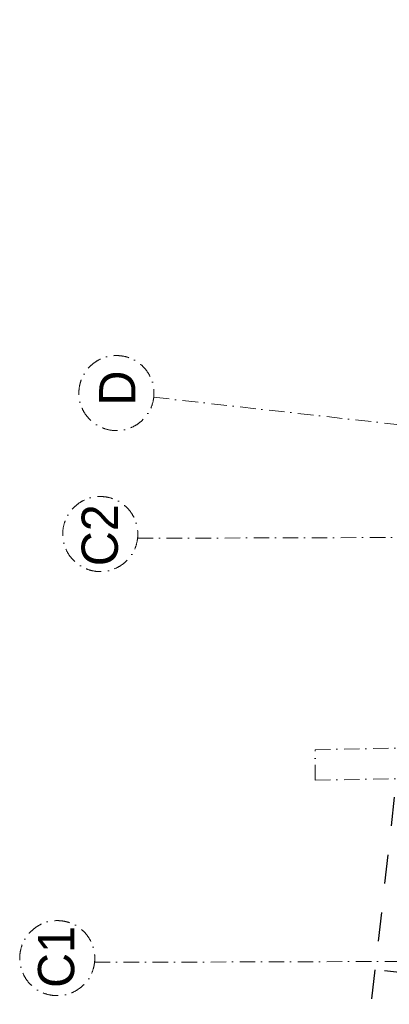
# Model space of a CAD drawing. Header units: millimetres. Extents: x -115474967 to 444143, y -74377 to 241828222.
# Tile 570 of 590: x 110993 to 114559, y 512524 to 522036. Entities that reach past the tile are written whole.
import ezdxf
from ezdxf.enums import TextEntityAlignment as Align

# ---------------------------------------------------------------- set-up
doc = ezdxf.new("R2010")
doc.units = ezdxf.units.MM
doc.header["$MEASUREMENT"] = 0
for name, pattern in [('Dashed', [280, 140, -140]), ('Dot & Dashed', [280, 150, -60, 0, -70]), ('PHANTOM', [2.5, 1.25, -0.25, 0.25, -0.25, 0.25, -0.25])]:
    doc.linetypes.add(name, pattern=pattern)
for name, color, linetype in [('00-2 Roof Lines', 8, 'Dashed'), ('00-5 Grid 01', 9, 'PHANTOM'), ('TEXT-REFN', 5, 'Continuous')]:
    doc.layers.add(name, color=color, linetype=linetype)
doc.layers.add('0_cons_01', color=40, linetype='Continuous', lineweight=0, plot=False)
doc.layers.add('A_BEAMS_Pen_No__7', color=7, linetype='Continuous', lineweight=5, true_color=0x3f3f3f)
doc.layers.add('B_FURN FIXED_Pen_No__86', color=255, linetype='Continuous', lineweight=20)
doc.styles.add('GENERATED_STYLE_2', font='arial.ttf')
doc.styles.add('TEXT-20', font='arial.ttf', dxfattribs={"height": 40})

# ---------------------------------------------------------------- blocks, each defined once
blk = doc.blocks.new('123')
at = {"layer": '00-2 Roof Lines', "ltscale": 2}
for p, q in [((49030, -40845.1), (79920, -44306.3)), ((57913.7, -54609), (59326.7, -41998.8))]:
    blk.add_line(p, q, dxfattribs=at)
at = {"layer": '00-5 Grid 01', "linetype": 'Dot & Dashed', "lineweight": 5}
for p, q in [((59399.4, -39290.3), (59447.6, -57602)), ((63496.1, -39705.5), (63547.7, -59294.9)), ((64858, -39861.3), (62818.9, -58059.2))]:
    blk.add_line(p, q, dxfattribs=at)
for centre in [(59439.7, -38930.1), (63536.4, -39345.3), (64898.4, -39501.1)]:
    blk.add_circle(centre, 362.4, dxfattribs=at)
at = {"layer": 'A_BEAMS_Pen_No__7', "color": 250, "linetype": 'Dot & Dashed', "lineweight": 5, "true_color": 0x3f3f3f}
for p, q in [((61158.3, -41417.7), (61453.2, -41417.7)), ((61158.3, -41417.7), (61451.7, -56749.8)), ((61453.2, -41417.7), (61746.5, -56744.2))]:
    blk.add_line(p, q, dxfattribs=at)
at = {"layer": 'B_FURN FIXED_Pen_No__86', "color": 255, "lineweight": 20, "style": 'GENERATED_STYLE_2'}
blk.add_attdef('txt', text='', height=120, rotation=273.3691, dxfattribs=at).set_placement((35588.4, -53539), align=Align.MIDDLE_CENTER)
at = {"layer": 'TEXT-REFN', "color": 2, "linetype": 'Continuous', "char_height": 350, "attachment_point": 1, "style": 'TEXT-20'}
for s, insert in [('\\A1;{\\pql;\\pt0;\\fCentury Gothic|b0|i0|c0|p34;C1}', (59151.8, -38744)), ('\\A1;{\\pql;\\pt0;\\fCentury Gothic|b0|i0|c0|p34;C2}', (63225.7, -39164.9)), ('\\A1;{\\pql;\\pt0;\\fCentury Gothic|b0|i0|c0|p34;D}', (64778.1, -39334.1))]:
    blk.add_mtext(s, dxfattribs=dict(at, insert=insert))

msp = doc.modelspace()

# ---------------------------------------------------------------- block references
at = {"layer": '0_cons_01', "rotation": 90}
msp.add_blockref('123', (72424.96119, 453530.65794), dxfattribs=at)

doc.saveas('drawing.dxf')
